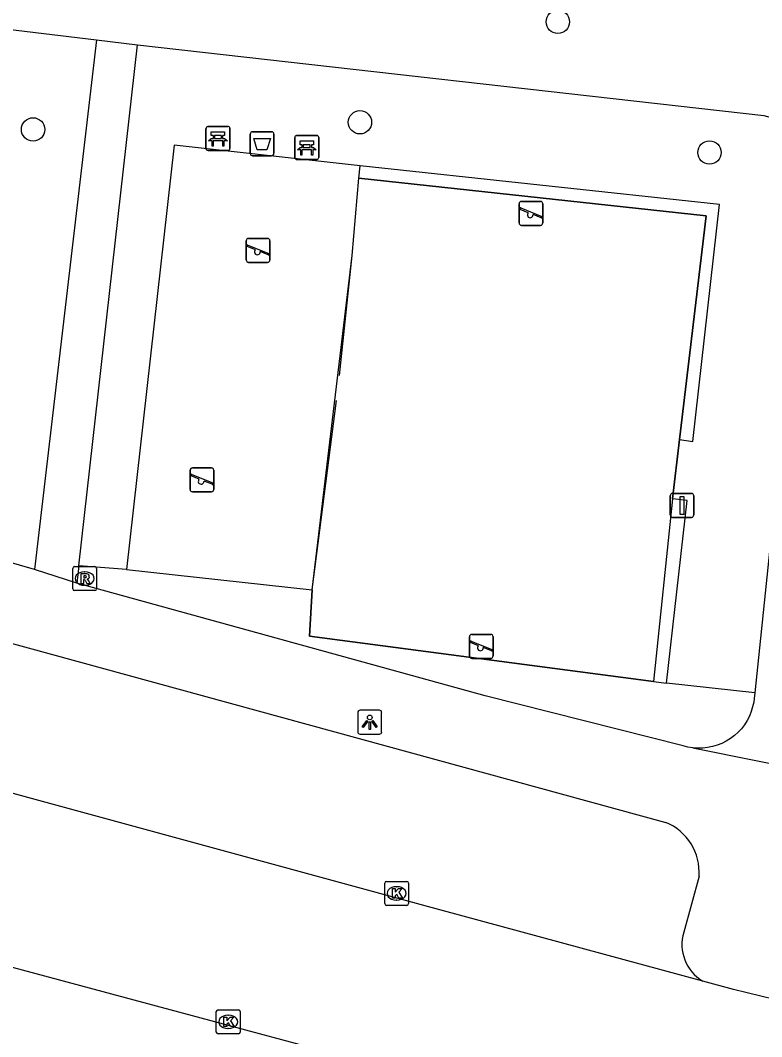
# Model space of a CAD drawing. Extents: x 162026 to 163499, y 387297 to 388169.
# Drawn here: x 162388.55 to 162419.53, y 387632.22 to 387674.72 of the extents above; entities that cross this region are included whole.
import ezdxf

# ---------------------------------------------------------------- set-up
doc = ezdxf.new("R2010")
doc.units = 0
for name, color, linetype in [('IMGEO_Afvalbak', 7, 'Continuous'), ('IMGEO_Bank', 7, 'Continuous'), ('IMGEO_Boom', 7, 'Continuous'), ('IMGEO_Groenvoorziening', 7, 'Continuous'), ('IMGEO_Haag', 7, 'Continuous'), ('IMGEO_Hek', 7, 'Continuous'), ('IMGEO_Kolk', 7, 'Continuous'), ('IMGEO_Lichtpunt', 7, 'Continuous'), ('IMGEO_Rijbaan_lokaal_open', 7, 'Continuous'), ('IMGEO_Rioolput', 7, 'Continuous'), ('IMGEO_Speelvoorziening', 7, 'Continuous'), ('IMGEO_Verkeersbordpaal', 7, 'Continuous'), ('IMGEO_Voetpad_open', 7, 'Continuous')]:
    doc.layers.add(name, color=color, linetype=linetype)

msp = doc.modelspace()

# ---------------------------------------------------------------- linework, layer by layer
at = {"layer": 'IMGEO_Afvalbak'}
for p, q in [((162398.157, 387669.159), (162398.157, 387669.959)), ((162398.157, 387669.959), (162398.157, 387669.159)), ((162398.257, 387670.059), (162399.047, 387670.059)), ((162399.047, 387670.059), (162398.257, 387670.059)), ((162399.147, 387669.959), (162399.147, 387669.159)), ((162399.147, 387669.159), (162399.147, 387669.959)), ((162399.047, 387669.059), (162398.257, 387669.059)), ((162398.257, 387669.059), (162399.047, 387669.059))]:
    msp.add_line(p, q, dxfattribs=at)
msp.add_lwpolyline([(162398.3, 387669.773), (162399.004, 387669.773), (162398.855, 387669.303), (162398.449, 387669.303), (162398.3, 387669.773)], dxfattribs=at)
for centre, start, end in [((162398.257, 387669.959), 90, 180), ((162398.257, 387669.959), 90, 180), ((162399.047, 387669.959), 0, 90), ((162399.047, 387669.959), 360, 90), ((162398.257, 387669.159), 180, 270), ((162398.257, 387669.159), 180, 270), ((162399.047, 387669.159), 270, 0), ((162399.047, 387669.159), 270, 0)]:
    msp.add_arc(centre, 0.1, start, end, dxfattribs=at)
at = {"layer": 'IMGEO_Bank'}
for p, q in [((162396.307, 387669.356), (162396.307, 387670.197)), ((162396.307, 387670.197), (162396.307, 387669.356)), ((162396.382, 387670.281), (162397.223, 387670.281)), ((162397.223, 387670.281), (162396.382, 387670.281)), ((162397.307, 387670.206), (162397.307, 387669.365)), ((162397.307, 387669.365), (162397.307, 387670.206)), ((162397.004, 387669.679), (162396.611, 387669.679)), ((162396.616, 387669.787), (162396.616, 387669.893)), ((162396.66, 387669.893), (162396.66, 387669.787)), ((162396.948, 387669.899), (162396.666, 387669.899)), ((162396.666, 387669.781), (162396.948, 387669.781)), ((162396.954, 387669.787), (162396.954, 387669.893)), ((162396.998, 387669.893), (162396.998, 387669.787)), ((162400.02, 387668.977), (162400.02, 387669.818)), ((162400.02, 387669.818), (162400.02, 387668.977)), ((162400.095, 387669.902), (162400.936, 387669.902)), ((162400.936, 387669.902), (162400.095, 387669.902)), ((162400.329, 387669.408), (162400.329, 387669.514)), ((162400.373, 387669.514), (162400.373, 387669.408)), ((162400.661, 387669.52), (162400.379, 387669.52)), ((162400.667, 387669.408), (162400.667, 387669.514)), ((162400.711, 387669.514), (162400.711, 387669.408)), ((162401.02, 387669.827), (162401.02, 387668.986)), ((162401.02, 387668.986), (162401.02, 387669.827)), ((162397.232, 387669.281), (162396.391, 387669.281)), ((162396.391, 387669.281), (162397.232, 387669.281)), ((162400.717, 387669.3), (162400.324, 387669.3)), ((162400.379, 387669.402), (162400.661, 387669.402)), ((162400.945, 387668.902), (162400.104, 387668.902)), ((162400.104, 387668.902), (162400.945, 387668.902))]:
    msp.add_line(p, q, dxfattribs=at)
for points in [[(162396.61, 387669.899), (162396.524, 387669.899), (162396.524, 387670.06), (162397.087, 387670.06), (162397.087, 387669.899), (162397.004, 387669.899)], [(162396.554, 387669.679), (162396.412, 387669.679), (162396.524, 387669.781), (162396.61, 387669.781)], [(162396.604, 387669.672), (162396.604, 387669.465), (162396.561, 387669.465), (162396.561, 387669.672)], [(162397.004, 387669.781), (162397.087, 387669.781), (162397.199, 387669.679), (162397.06, 387669.679)], [(162397.054, 387669.672), (162397.054, 387669.465), (162397.01, 387669.465), (162397.01, 387669.672)], [(162400.323, 387669.52), (162400.237, 387669.52), (162400.237, 387669.681), (162400.8, 387669.681), (162400.8, 387669.52), (162400.717, 387669.52)], [(162400.267, 387669.3), (162400.125, 387669.3), (162400.237, 387669.402), (162400.323, 387669.402)], [(162400.317, 387669.293), (162400.317, 387669.086), (162400.274, 387669.086), (162400.274, 387669.293)], [(162400.717, 387669.402), (162400.8, 387669.402), (162400.912, 387669.3), (162400.773, 387669.3)], [(162400.767, 387669.293), (162400.767, 387669.086), (162400.723, 387669.086), (162400.723, 387669.293)]]:
    msp.add_lwpolyline(points, dxfattribs=at)
for centre, radius, start, end in [((162396.385, 387670.203), 0.0779, 92.4484, 184.2845), ((162396.385, 387670.203), 0.0779, 92.4484, 184.2845), ((162397.229, 387670.203), 0.0779, 2.4484, 94.2845), ((162397.229, 387670.203), 0.0779, 2.4484, 94.2845), ((162396.554, 387669.672), 0.00671, 2.8957, 87.1043), ((162396.611, 387669.672), 0.00671, 92.8957, 177.1043), ((162396.609, 387669.892), 0.00671, 2.8957, 87.1043), ((162396.609, 387669.788), 0.00671, 272.8957, 357.1043), ((162396.666, 387669.892), 0.00671, 92.8957, 177.1043), ((162396.666, 387669.788), 0.00671, 182.8957, 267.1043), ((162396.948, 387669.892), 0.00671, 2.8957, 87.1043), ((162396.948, 387669.788), 0.00671, 272.8957, 357.1043), ((162397.005, 387669.892), 0.00671, 92.8957, 177.1043), ((162397.005, 387669.788), 0.00671, 182.8957, 267.1043), ((162397.003, 387669.672), 0.00671, 2.8957, 87.1043), ((162397.06, 387669.672), 0.00671, 92.8957, 177.1043), ((162400.098, 387669.824), 0.0779, 92.4484, 184.2845), ((162400.098, 387669.824), 0.0779, 92.4484, 184.2845), ((162400.322, 387669.513), 0.00671, 2.8957, 87.1043), ((162400.379, 387669.513), 0.00671, 92.8957, 177.1043), ((162400.661, 387669.513), 0.00671, 2.8957, 87.1043), ((162400.718, 387669.513), 0.00671, 92.8957, 177.1043), ((162400.942, 387669.824), 0.0779, 2.4484, 94.2845), ((162400.942, 387669.824), 0.0779, 2.4484, 94.2845), ((162396.385, 387669.359), 0.0779, 182.4484, 274.2845), ((162396.385, 387669.359), 0.0779, 182.4484, 274.2845), ((162397.229, 387669.359), 0.0779, 272.4484, 4.2845), ((162397.229, 387669.359), 0.0779, 272.4484, 4.2845), ((162400.267, 387669.293), 0.00671, 2.8957, 87.1043), ((162400.324, 387669.293), 0.00671, 92.8957, 177.1043), ((162400.322, 387669.409), 0.00671, 272.8957, 357.1043), ((162400.379, 387669.409), 0.00671, 182.8957, 267.1043), ((162400.661, 387669.409), 0.00671, 272.8957, 357.1043), ((162400.718, 387669.409), 0.00671, 182.8957, 267.1043), ((162400.716, 387669.293), 0.00671, 2.8957, 87.1043), ((162400.773, 387669.293), 0.00671, 92.8957, 177.1043), ((162400.098, 387668.98), 0.0779, 182.4484, 274.2845), ((162400.098, 387668.98), 0.0779, 182.4484, 274.2845), ((162400.942, 387668.98), 0.0779, 272.4484, 4.2845), ((162400.942, 387668.98), 0.0779, 272.4484, 4.2845)]:
    msp.add_arc(centre, radius, start, end, dxfattribs=at)
at = {"layer": 'IMGEO_Boom'}
for centre in [(162411.013, 387674.656), (162402.742, 387670.457), (162389.08, 387670.157), (162417.353, 387669.193)]:
    msp.add_circle(centre, 0.489, dxfattribs=at)
at = {"layer": 'IMGEO_Groenvoorziening'}
for points in [[(162402.744, 387668.639), (162394.971, 387669.506), (162392.985, 387651.756)], [(162400.746, 387650.912), (162402.412, 387664.89), (162402.697, 387668.114)], [(162415.812, 387654.714), (162416.102, 387657.19)], [(162392.985, 387651.756), (162390.996, 387651.915)], [(162392.985, 387651.756), (162400.746, 387650.912)], [(162400.746, 387650.912), (162400.639, 387648.972), (162415.007, 387647.078)], [(162419.244, 387646.605), (162415.558, 387647.005)]]:
    msp.add_lwpolyline(points, dxfattribs=at)
at = {"layer": 'IMGEO_Haag'}
for points in [[(162402.697, 387668.114), (162402.744, 387668.639)], [(162416.102, 387657.19), (162416.661, 387657.107), (162417.774, 387667.026), (162402.744, 387668.639)], [(162416.102, 387657.19), (162417.216, 387666.542), (162402.697, 387668.114)], [(162415.812, 387654.714), (162415.007, 387647.078)], [(162415.558, 387647.005), (162416.425, 387654.647), (162415.812, 387654.714)], [(162415.007, 387647.078), (162415.558, 387647.005)]]:
    msp.add_lwpolyline(points, dxfattribs=at)
at = {"layer": 'IMGEO_Hek'}
for points in [[(162402.412, 387664.89), (162402.697, 387668.114)], [(162402.697, 387668.114), (162417.216, 387666.542), (162416.102, 387657.19)], [(162401.891, 387659.863), (162402.412, 387664.89)], [(162400.746, 387650.912), (162401.768, 387658.819)], [(162416.102, 387657.19), (162415.812, 387654.714)], [(162415.812, 387654.714), (162415.007, 387647.078), (162400.639, 387648.972), (162400.746, 387650.912)]]:
    msp.add_lwpolyline(points, dxfattribs=at)
at = {"layer": 'IMGEO_Kolk'}
for p, q in [((162403.775, 387637.789), (162403.775, 387638.641)), ((162403.85, 387638.715), (162404.702, 387638.715)), ((162404.263, 387638.495), (162404.288, 387638.495)), ((162404.776, 387638.641), (162404.776, 387637.789)), ((162404.702, 387637.715), (162403.85, 387637.715)), ((162404.286, 387637.935), (162404.261, 387637.935)), ((162396.738, 387632.419), (162396.738, 387633.271)), ((162396.813, 387633.345), (162397.665, 387633.345)), ((162397.226, 387633.125), (162397.251, 387633.125)), ((162397.739, 387633.271), (162397.739, 387632.419)), ((162397.249, 387632.565), (162397.224, 387632.565)), ((162397.665, 387632.345), (162396.813, 387632.345))]:
    msp.add_line(p, q, dxfattribs=at)
for points in [[(162403.775, 387637.789), (162403.775, 387638.641)], [(162403.85, 387638.715), (162404.702, 387638.715)], [(162404.776, 387638.641), (162404.776, 387637.789)], [(162404.096, 387638.415), (162404.219, 387638.415), (162404.219, 387638.264), (162404.349, 387638.415), (162404.513, 387638.415), (162404.367, 387638.264), (162404.52, 387638.015), (162404.368, 387638.015), (162404.283, 387638.179), (162404.219, 387638.112), (162404.219, 387638.015), (162404.096, 387638.015), (162404.096, 387638.415)], [(162404.702, 387637.715), (162403.85, 387637.715)], [(162396.738, 387632.419), (162396.738, 387633.271)], [(162396.813, 387633.345), (162397.665, 387633.345)], [(162397.059, 387633.045), (162397.182, 387633.045), (162397.182, 387632.894), (162397.312, 387633.045), (162397.476, 387633.045), (162397.33, 387632.894), (162397.483, 387632.645), (162397.331, 387632.645), (162397.246, 387632.809), (162397.182, 387632.742), (162397.182, 387632.645), (162397.059, 387632.645), (162397.059, 387633.045)], [(162397.739, 387633.271), (162397.739, 387632.419)], [(162397.665, 387632.345), (162396.813, 387632.345)]]:
    msp.add_lwpolyline(points, dxfattribs=at)
for centre, start, end in [((162403.852, 387638.639), 91.552, 178.448), ((162403.852, 387638.639), 91.552, 178.448), ((162404.7, 387638.639), 1.552, 88.448), ((162404.7, 387638.639), 1.552, 88.448), ((162403.852, 387637.791), 181.552, 268.448), ((162403.852, 387637.791), 181.552, 268.448), ((162404.7, 387637.791), 271.552, 358.448), ((162404.7, 387637.791), 271.552, 358.448), ((162396.815, 387633.269), 91.552, 178.448), ((162396.815, 387633.269), 91.552, 178.448), ((162397.663, 387633.269), 1.552, 88.448), ((162397.663, 387633.269), 1.552, 88.448), ((162396.815, 387632.421), 181.552, 268.448), ((162396.815, 387632.421), 181.552, 268.448), ((162397.663, 387632.421), 271.552, 358.448), ((162397.663, 387632.421), 271.552, 358.448)]:
    msp.add_arc(centre, 0.0765, start, end, dxfattribs=at)
for centre, major_axis, ratio, start_param, end_param in [((162404.262, 387638.215), (-0.387, 0.002), 0.722429, 4.712389, 7.853982), ((162404.287, 387638.215), (-0.39, 0.002), 0.717154, 1.570796, 4.712389), ((162397.225, 387632.845), (-0.387, 0.002), 0.722429, 4.712389, 7.853982), ((162397.25, 387632.845), (-0.39, 0.002), 0.717154, 1.570796, 4.712389)]:
    msp.add_ellipse(centre, major_axis=major_axis, ratio=ratio, start_param=start_param, end_param=end_param, dxfattribs=at)
at = {"layer": 'IMGEO_Lichtpunt'}
for p, q in [((162402.653, 387645.775), (162402.653, 387644.968)), ((162402.653, 387645.775), (162402.653, 387644.968)), ((162403.555, 387645.87), (162402.747, 387645.87)), ((162403.555, 387645.87), (162402.747, 387645.87)), ((162403.649, 387644.968), (162403.649, 387645.775)), ((162403.649, 387644.968), (162403.649, 387645.775)), ((162402.747, 387644.874), (162403.555, 387644.874)), ((162402.747, 387644.874), (162403.555, 387644.874))]:
    msp.add_line(p, q, dxfattribs=at)
for points in [[(162403.027, 387645.439), (162403.066, 387645.411), (162402.878, 387645.149), (162402.84, 387645.176), (162403.027, 387645.439)], [(162403.129, 387645.391), (162403.176, 387645.391), (162403.176, 387645.069), (162403.129, 387645.069), (162403.129, 387645.391)], [(162403.239, 387645.411), (162403.277, 387645.438), (162403.464, 387645.176), (162403.425, 387645.148), (162403.239, 387645.411)]]:
    msp.add_lwpolyline(points, dxfattribs=at)
msp.add_circle((162403.152, 387645.573), 0.0994, dxfattribs=at)
for centre, start, end in [((162402.747, 387645.775), 90, 180), ((162402.747, 387645.775), 90, 180), ((162403.555, 387645.775), 0, 90), ((162403.555, 387645.775), 0, 90), ((162402.747, 387644.968), 180, 270), ((162402.747, 387644.968), 180, 270), ((162403.555, 387644.968), 270, 0), ((162403.555, 387644.968), 270, 360)]:
    msp.add_arc(centre, 0.0946, start, end, dxfattribs=at)
at = {"layer": 'IMGEO_Rijbaan_lokaal_open'}
for points in [[(162417.069, 387634.543), (162405.263, 387637.752), (162383.485, 387643.693)], [(162364.763, 387641.363), (162387.682, 387635.275), (162410.303, 387629.192)], [(162425.204, 387632.531), (162418.348, 387634.196), (162417.069, 387634.543)]]:
    msp.add_lwpolyline(points, dxfattribs=at)
at = {"layer": 'IMGEO_Rioolput'}
for p, q in [((162390.735, 387650.951), (162390.735, 387651.803)), ((162390.81, 387651.877), (162391.662, 387651.877)), ((162391.736, 387651.803), (162391.736, 387650.951)), ((162391.223, 387651.657), (162391.248, 387651.657)), ((162391.662, 387650.877), (162390.81, 387650.877)), ((162391.246, 387651.097), (162391.221, 387651.097))]:
    msp.add_line(p, q, dxfattribs=at)
for points in [[(162390.735, 387650.951), (162390.735, 387651.803)], [(162390.81, 387651.877), (162391.662, 387651.877)], [(162391.736, 387651.803), (162391.736, 387650.951)], [(162391.324, 387651.575), (162391.072, 387651.577), (162391.072, 387651.177)], [(162391.072, 387651.177), (162391.196, 387651.177), (162391.196, 387651.339), (162391.207, 387651.339)], [(162391.25, 387651.496), (162391.196, 387651.496), (162391.196, 387651.415)], [(162391.196, 387651.415), (162391.248, 387651.415)], [(162391.254, 387651.31), (162391.325, 387651.177), (162391.465, 387651.177), (162391.4, 387651.303)], [(162391.662, 387650.877), (162390.81, 387650.877)]]:
    msp.add_lwpolyline(points, dxfattribs=at)
for centre, radius, start, end in [((162390.812, 387651.801), 0.0765, 91.552, 178.448), ((162390.812, 387651.801), 0.0765, 91.552, 178.448), ((162391.66, 387651.801), 0.0765, 1.552, 88.448), ((162391.66, 387651.801), 0.0765, 1.552, 88.448), ((162391.206, 387651.286), 0.0533, 26.0293, 88.6989), ((162391.232, 387651.604), 0.19, 274.7715, 282.9687), ((162391.256, 387651.4), 0.0964, 77.0061, 93.1865), ((162391.27, 387651.457), 0.0378, 276.6634, 79.6772), ((162391.323, 387651.465), 0.109, 350.3612, 89.416), ((162391.321, 387651.465), 0.112, 277.5842, 350.9817), ((162391.305, 387651.25), 0.108, 29.5134, 73.7905), ((162390.812, 387650.953), 0.0765, 181.552, 268.448), ((162390.812, 387650.953), 0.0765, 181.552, 268.448), ((162391.66, 387650.953), 0.0765, 271.552, 358.448), ((162391.66, 387650.953), 0.0765, 271.552, 358.448)]:
    msp.add_arc(centre, radius, start, end, dxfattribs=at)
for centre, major_axis, ratio, start_param, end_param in [((162391.222, 387651.377), (-0.387, 0.002), 0.722429, 4.712389, 7.853982), ((162391.247, 387651.377), (-0.39, 0.002), 0.717154, 1.570796, 4.712389)]:
    msp.add_ellipse(centre, major_axis=major_axis, ratio=ratio, start_param=start_param, end_param=end_param, dxfattribs=at)
at = {"layer": 'IMGEO_Speelvoorziening'}
for p, q in [((162409.395, 387666.248), (162409.395, 387667.048)), ((162409.395, 387667.048), (162409.395, 387666.248)), ((162409.495, 387667.148), (162410.285, 387667.148)), ((162410.285, 387667.148), (162409.495, 387667.148)), ((162410.385, 387667.048), (162410.385, 387666.248)), ((162410.385, 387666.248), (162410.385, 387667.048)), ((162409.778, 387666.676), (162409.439, 387666.813)), ((162409.464, 387666.873), (162410.34, 387666.52)), ((162410.316, 387666.46), (162409.976, 387666.597)), ((162410.285, 387666.148), (162409.495, 387666.148)), ((162409.495, 387666.148), (162410.285, 387666.148)), ((162397.99, 387664.7), (162397.99, 387665.5)), ((162397.99, 387665.5), (162397.99, 387664.7)), ((162398.373, 387665.128), (162398.034, 387665.265)), ((162398.059, 387665.325), (162398.935, 387664.972)), ((162398.09, 387665.6), (162398.88, 387665.6)), ((162398.88, 387665.6), (162398.09, 387665.6)), ((162398.98, 387665.5), (162398.98, 387664.7)), ((162398.98, 387664.7), (162398.98, 387665.5)), ((162398.911, 387664.912), (162398.571, 387665.049)), ((162398.88, 387664.6), (162398.09, 387664.6)), ((162398.09, 387664.6), (162398.88, 387664.6)), ((162395.743, 387656.007), (162396.533, 387656.007)), ((162396.533, 387656.007), (162395.743, 387656.007)), ((162395.643, 387655.107), (162395.643, 387655.907)), ((162395.643, 387655.907), (162395.643, 387655.107)), ((162396.026, 387655.535), (162395.687, 387655.672)), ((162395.712, 387655.732), (162396.588, 387655.379)), ((162396.633, 387655.907), (162396.633, 387655.107)), ((162396.633, 387655.107), (162396.633, 387655.907)), ((162396.564, 387655.319), (162396.224, 387655.456)), ((162396.533, 387655.007), (162395.743, 387655.007)), ((162395.743, 387655.007), (162396.533, 387655.007)), ((162407.316, 387648.143), (162407.316, 387648.943)), ((162407.316, 387648.943), (162407.316, 387648.143)), ((162407.699, 387648.571), (162407.36, 387648.708)), ((162407.385, 387648.768), (162408.261, 387648.415)), ((162407.416, 387649.043), (162408.206, 387649.043)), ((162408.206, 387649.043), (162407.416, 387649.043)), ((162408.306, 387648.943), (162408.306, 387648.143)), ((162408.306, 387648.143), (162408.306, 387648.943)), ((162408.237, 387648.355), (162407.897, 387648.492)), ((162408.206, 387648.043), (162407.416, 387648.043)), ((162407.416, 387648.043), (162408.206, 387648.043))]:
    msp.add_line(p, q, dxfattribs=at)
for centre, radius, start, end in [((162409.495, 387667.048), 0.1, 90, 180), ((162409.495, 387667.048), 0.1, 90, 180), ((162410.285, 387667.048), 0.1, 0, 90), ((162410.285, 387667.048), 0.1, 360, 90), ((162409.452, 387666.843), 0.0327, 68.078, 248.078), ((162409.857, 387666.586), 0.12, 130.9928, 5.1632), ((162409.495, 387666.248), 0.1, 180, 270), ((162409.495, 387666.248), 0.1, 180, 270), ((162410.285, 387666.248), 0.1, 270, 0), ((162410.285, 387666.248), 0.1, 270, 0), ((162410.328, 387666.49), 0.0327, 248.078, 68.078), ((162398.09, 387665.5), 0.1, 90, 180), ((162398.09, 387665.5), 0.1, 90, 180), ((162398.047, 387665.295), 0.0327, 68.078, 248.078), ((162398.88, 387665.5), 0.1, 0, 90), ((162398.88, 387665.5), 0.1, 360, 90), ((162398.452, 387665.038), 0.12, 130.9928, 5.1632), ((162398.923, 387664.942), 0.0327, 248.078, 68.078), ((162398.09, 387664.7), 0.1, 180, 270), ((162398.09, 387664.7), 0.1, 180, 270), ((162398.88, 387664.7), 0.1, 270, 0), ((162398.88, 387664.7), 0.1, 270, 0), ((162395.743, 387655.907), 0.1, 90, 180), ((162395.743, 387655.907), 0.1, 90, 180), ((162396.533, 387655.907), 0.1, 0, 90), ((162396.533, 387655.907), 0.1, 360, 90), ((162395.7, 387655.702), 0.0327, 68.078, 248.078), ((162396.105, 387655.445), 0.12, 130.9928, 5.1632), ((162395.743, 387655.107), 0.1, 180, 270), ((162395.743, 387655.107), 0.1, 180, 270), ((162396.533, 387655.107), 0.1, 270, 0), ((162396.533, 387655.107), 0.1, 270, 0), ((162396.576, 387655.349), 0.0327, 248.078, 68.078), ((162407.416, 387648.943), 0.1, 90, 180), ((162407.416, 387648.943), 0.1, 90, 180), ((162407.373, 387648.738), 0.0327, 68.078, 248.078), ((162408.206, 387648.943), 0.1, 0, 90), ((162408.206, 387648.943), 0.1, 360, 90), ((162407.778, 387648.481), 0.12, 130.9928, 5.1632), ((162408.249, 387648.385), 0.0327, 248.078, 68.078), ((162407.416, 387648.143), 0.1, 180, 270), ((162407.416, 387648.143), 0.1, 180, 270), ((162408.206, 387648.143), 0.1, 270, 0), ((162408.206, 387648.143), 0.1, 270, 0)]:
    msp.add_arc(centre, radius, start, end, dxfattribs=at)
at = {"layer": 'IMGEO_Verkeersbordpaal'}
for p, q in [((162415.707, 387654.038), (162415.707, 387654.838)), ((162415.707, 387654.838), (162415.707, 387654.038)), ((162415.807, 387654.938), (162416.597, 387654.938)), ((162416.597, 387654.938), (162415.807, 387654.938)), ((162416.697, 387654.838), (162416.697, 387654.038)), ((162416.697, 387654.038), (162416.697, 387654.838)), ((162416.597, 387653.938), (162415.807, 387653.938)), ((162415.807, 387653.938), (162416.597, 387653.938))]:
    msp.add_line(p, q, dxfattribs=at)
msp.add_lwpolyline([(162416.127, 387654.813), (162416.277, 387654.813), (162416.277, 387654.063), (162416.127, 387654.063), (162416.127, 387654.813)], dxfattribs=at)
for centre, start, end in [((162415.807, 387654.838), 90, 180), ((162415.807, 387654.838), 90, 180), ((162416.597, 387654.838), 0, 90), ((162416.597, 387654.838), 360, 90), ((162415.807, 387654.038), 180, 270), ((162415.807, 387654.038), 180, 270), ((162416.597, 387654.038), 270, 0), ((162416.597, 387654.038), 270, 0)]:
    msp.add_arc(centre, 0.1, start, end, dxfattribs=at)
at = {"layer": 'IMGEO_Voetpad_open'}
for points in [[(162386.507, 387674.529), (162391.724, 387673.904)], [(162391.724, 387673.904), (162389.14, 387651.759)], [(162391.724, 387673.904), (162393.448, 387673.699)], [(162390.996, 387651.915), (162393.448, 387673.699)], [(162393.448, 387673.699), (162419.619, 387670.747)], [(162419.619, 387670.747), (162420.231, 387670.574), (162420.724, 387670.268), (162421.118, 387669.842), (162421.311, 387669.506), (162421.482, 387668.951), (162421.5, 387668.371), (162419.244, 387646.605)], [(162389.14, 387651.759), (162387.344, 387652.271), (162387.071, 387652.324), (162386.794, 387652.352), (162386.516, 387652.355), (162386.239, 387652.334), (162385.965, 387652.287), (162385.696, 387652.217), (162385.434, 387652.123), (162385.182, 387652.005), (162384.941, 387651.866), (162384.714, 387651.706), (162384.502, 387651.526), (162384.307, 387651.328), (162384.13, 387651.113), (162383.973, 387650.883), (162383.838, 387650.64), (162383.724, 387650.386), (162383.634, 387650.123), (162383.585, 387649.934)], [(162390.914, 387651.193), (162389.14, 387651.759)], [(162390.996, 387651.915), (162390.914, 387651.193)], [(162416.654, 387644.301), (162416.45, 387644.334), (162416.25, 387644.385), (162407.972, 387646.472), (162390.914, 387651.193)], [(162387.711, 387648.804), (162415.521, 387641.185)], [(162419.244, 387646.605), (162419.219, 387646.359), (162419.2, 387646.215), (162419.156, 387646.013), (162419.095, 387645.815), (162419.017, 387645.624), (162418.922, 387645.441), (162418.81, 387645.267), (162418.684, 387645.103), (162418.544, 387644.952), (162418.39, 387644.813), (162418.225, 387644.689), (162418.05, 387644.58), (162417.865, 387644.487), (162417.673, 387644.411), (162417.475, 387644.353), (162417.272, 387644.312), (162417.067, 387644.29), (162416.86, 387644.286), (162416.654, 387644.301)], [(162416.654, 387644.301), (162422.058, 387643.213)], [(162416.919, 387638.942), (162416.273, 387636.594)]]:
    msp.add_lwpolyline(points, dxfattribs=at)
for centre, radius, start, end in [((162414.651, 387639.086), 2.272, 356.3767, 67.4916), ((162417.993, 387636.082), 1.795, 163.4141, 239.0087)]:
    msp.add_arc(centre, radius, start, end, dxfattribs=at)

doc.saveas('drawing.dxf')
